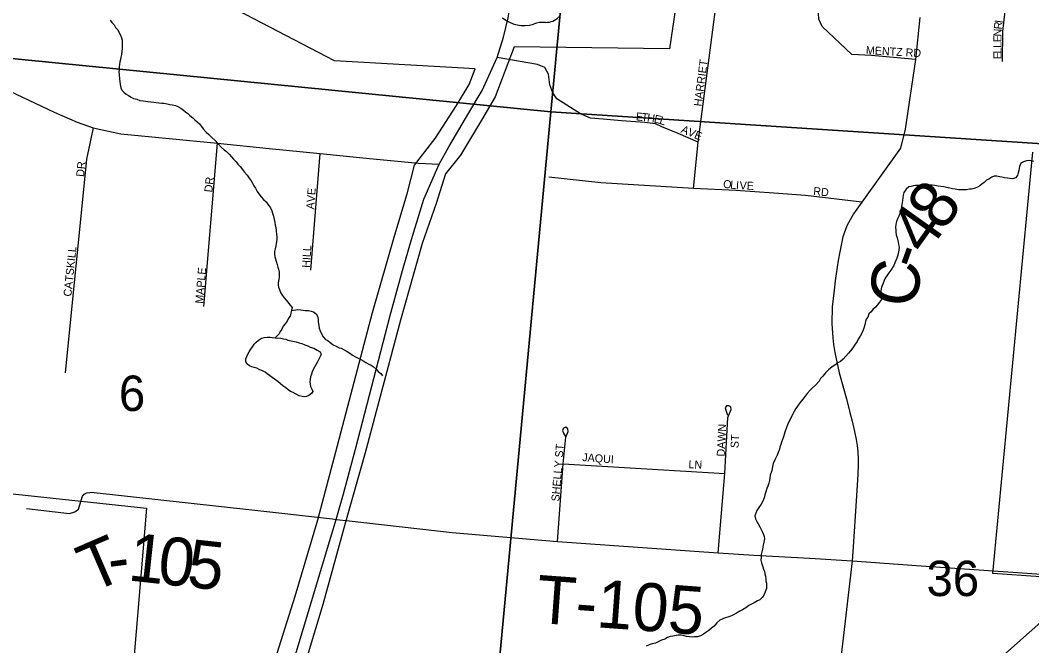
# Model space of a CAD drawing. Extents: x 0 to 1064, y 0 to 440.
# Drawn here: x 144.95 to 164.1, y 353.66 to 365.51 of the extents above; entities that cross this region are included whole.
import ezdxf

# ---------------------------------------------------------------- set-up
doc = ezdxf.new("R2010")
doc.units = 0
for name, color, linetype in [('GM_X_City_Street', 7, 'Continuous'), ('GM_X_Corporation', 7, 'Continuous'), ('GM_X_County_Road', 7, 'Continuous'), ('GM_X_County_Road_Text', 7, 'Continuous'), ('GM_X_Minor_River', 7, 'Continuous'), ('GM_X_Section', 7, 'Continuous'), ('GM_X_Section_Text', 7, 'Continuous'), ('GM_X_State_Shield', 7, 'Continuous'), ('GM_X_Township_Road', 7, 'Continuous'), ('GM_X_Township_Road_Text', 7, 'Continuous'), ('GM_X_Township_Subdivision', 7, 'Continuous'), ('GM_X_Township_Subdivision_Text', 7, 'Continuous')]:
    doc.layers.add(name, color=color, linetype=linetype)

msp = doc.modelspace()

# ---------------------------------------------------------------- linework, layer by layer
at = {"layer": 'GM_X_City_Street'}
for points in [[(152.881, 362.787), (153.064, 363.113), (153.446, 363.759), (153.695, 364.178), (153.977, 364.804), (154.099, 365.188), (154.189, 365.555), (154.278, 366.096), (154.325, 366.528), (154.393, 367.169), (154.504, 367.847)], [(146.167, 343.531), (146.43, 343.968), (146.747, 344.464), (147.075, 345.106), (147.6, 346.544), (148.029, 347.504), (149.498, 351.425), (149.677, 351.921), (149.996, 352.945), (150.473, 354.519), (150.788, 355.577), (150.93, 356.057), (151.072, 356.539), (151.294, 357.387), (151.952, 359.917), (152.184, 360.77), (152.356, 361.359), (152.588, 362.124), (152.881, 362.787)], [(150.86, 356.065), (150.93, 356.057), (151.177, 356.029)]]:
    msp.add_lwpolyline(points, dxfattribs=at)
at = {"layer": 'GM_X_Corporation'}
for points in [[(137.845, 357.283), (147.342, 356.272), (147.041, 352.728), (148.269, 352.608), (147.925, 351.002), (148.818, 350.587), (149.243, 351.724), (150.157, 354.6), (150.585, 356.05), (150.956, 357.459), (151.62, 359.976), (152.039, 361.446), (152.275, 362.226), (152.412, 362.765), (152.803, 363.274), (153.212, 363.898), (153.448, 364.297), (153.56, 364.591), (150.902, 364.743), (144.465, 368.097)], [(157.616, 367.5), (157.246, 364.971), (154.302, 365.008), (153.941, 364.059), (153.681, 363.62), (153.288, 362.956), (153, 362.605), (152.822, 362.043), (152.56, 361.282), (152.146, 359.832), (151.482, 357.316), (151.107, 356.002), (150.679, 354.444), (149.865, 351.74), (149.759, 351.546), (148.396, 347.897), (153.464, 347.432), (153.618, 349.632), (158.902, 349.345), (160.253, 350.541), (165.169, 354.905), (163.363, 355.03), (164.123, 363.014)]]:
    msp.add_lwpolyline(points, dxfattribs=at)
at = {"layer": 'GM_X_County_Road'}
for points in [[(161.982, 365.565), (161.904, 364.77), (161.705, 363.451), (161.616, 363.088), (160.885, 362.068), (160.728, 361.843), (160.604, 361.616), (160.525, 361.407), (160.468, 361.123), (160.439, 360.96), (160.399, 360.706), (160.38, 360.574), (160.358, 360.401), (160.325, 360.082), (160.319, 359.765), (160.333, 359.497), (160.346, 359.371), (160.372, 359.218), (160.457, 358.834), (160.538, 358.54), (160.592, 358.337), (160.652, 358.109), (160.705, 357.915), (160.747, 357.722), (160.778, 357.57), (160.795, 357.457), (160.809, 357.333), (160.815, 357.19), (160.813, 357.085), (160.809, 356.915), (160.782, 356.503), (160.714, 355.44), (160.701, 355.273), (160.347, 352.231)], [(138.486, 365.348), (138.816, 365.44), (139.39, 365.375), (140.996, 365.217), (141.452, 365.174), (142.231, 365.099), (142.503, 365.067), (142.77, 365.014), (142.939, 364.967), (143.136, 364.905), (143.317, 364.828), (144.019, 364.507), (144.292, 364.376), (144.748, 364.167), (145.591, 363.769), (146.026, 363.579), (146.328, 363.472), (146.852, 363.361), (148.684, 363.183), (149.661, 363.081), (150.628, 362.988), (151.497, 362.9), (152.49, 362.803), (152.881, 362.787)]]:
    msp.add_lwpolyline(points, dxfattribs=at)
at = {"layer": 'GM_X_Minor_River'}
for points in [[(146.654, 365.514), (146.683, 365.471), (146.725, 365.422), (146.754, 365.372), (146.795, 365.329), (146.824, 365.273), (146.848, 365.23), (146.865, 365.181), (146.876, 365.133), (146.881, 365.078), (146.88, 365.035), (146.879, 364.974), (146.871, 364.92), (146.864, 364.865), (146.851, 364.811), (146.844, 364.768), (146.837, 364.726), (146.83, 364.671), (146.823, 364.629), (146.822, 364.586), (146.814, 364.526), (146.819, 364.483), (146.83, 364.398), (146.835, 364.349), (146.84, 364.294), (146.85, 364.233), (146.874, 364.19), (146.909, 364.147), (146.951, 364.109), (146.999, 364.084), (147.047, 364.052), (147.095, 364.027), (147.155, 364.014), (147.215, 363.994), (147.276, 363.987), (147.318, 363.98), (147.367, 363.973), (147.421, 363.965), (147.476, 363.958), (147.524, 363.951), (147.573, 363.95), (147.627, 363.943), (147.669, 363.942), (147.73, 363.928), (147.778, 363.915), (147.833, 363.908), (147.887, 363.894), (147.935, 363.875), (147.989, 363.844), (148.037, 363.806), (148.078, 363.775), (148.12, 363.743), (148.162, 363.706), (148.216, 363.662), (148.257, 363.625), (148.299, 363.588), (148.341, 363.55), (148.382, 363.501), (148.411, 363.457), (148.471, 363.389), (148.518, 363.346), (148.578, 363.29), (148.631, 363.24)], [(148.631, 363.24), (148.697, 363.172), (148.756, 363.109), (148.809, 363.054), (148.851, 363.022), (148.905, 362.972), (148.946, 362.923), (148.988, 362.879), (149.035, 362.83), (149.07, 362.786), (149.112, 362.743), (149.159, 362.681), (149.195, 362.632), (149.248, 362.576), (149.283, 362.52), (149.319, 362.471), (149.348, 362.428), (149.371, 362.372), (149.406, 362.329), (149.435, 362.268), (149.465, 362.225), (149.512, 362.169), (149.554, 362.119), (149.607, 362.069), (149.648, 362.008), (149.69, 361.958), (149.713, 361.903), (149.724, 361.86), (149.747, 361.799), (149.758, 361.738), (149.769, 361.683), (149.774, 361.628), (149.785, 361.585), (149.796, 361.53), (149.8, 361.451), (149.805, 361.408), (149.804, 361.354), (149.796, 361.281), (149.789, 361.238), (149.776, 361.184), (149.763, 361.13), (149.762, 361.087), (149.767, 361.032), (149.784, 360.989), (149.795, 360.947), (149.812, 360.885), (149.823, 360.836), (149.84, 360.794), (149.851, 360.739), (149.85, 360.696), (149.849, 360.641), (149.848, 360.599), (149.835, 360.538), (149.834, 360.496), (149.839, 360.453), (149.856, 360.41), (149.879, 360.355), (149.909, 360.306), (149.944, 360.256), (149.985, 360.207), (150.021, 360.163), (150.056, 360.12), (150.098, 360.07), (150.084, 360.016), (150.071, 359.962), (150.058, 359.907), (150.026, 359.865), (150.001, 359.811), (149.964, 359.763), (149.926, 359.715), (149.901, 359.661), (149.869, 359.613), (149.85, 359.571), (149.776, 359.494)], [(164.14, 362.836), (164.098, 362.849), (164.056, 362.856), (164.001, 362.851), (163.946, 362.828), (163.897, 362.805), (163.871, 362.739), (163.858, 362.666), (163.845, 362.624), (163.831, 362.569), (163.794, 362.527), (163.745, 362.51), (163.69, 362.511), (163.642, 362.519), (163.588, 362.526), (163.539, 362.539), (163.497, 362.546), (163.443, 362.559), (163.394, 362.56), (163.345, 362.537), (163.29, 362.502), (163.247, 362.479), (163.203, 362.437), (163.16, 362.407), (163.117, 362.372), (163.074, 362.349), (163.013, 362.326), (162.964, 362.314), (162.921, 362.309), (162.866, 362.298), (162.806, 362.3), (162.757, 362.301), (162.715, 362.302), (162.654, 362.309), (162.6, 362.316), (162.552, 362.33), (162.491, 362.343), (162.437, 362.356), (162.382, 362.364), (162.328, 362.371), (162.267, 362.378), (162.219, 362.385), (162.164, 362.387), (162.122, 362.388), (162.061, 362.383), (162.007, 362.384), (161.952, 362.379), (161.903, 362.38), (161.861, 362.375), (161.818, 362.364), (161.775, 362.353), (161.726, 362.311), (161.682, 362.251), (161.669, 362.197), (161.662, 362.148), (161.654, 362.1), (161.647, 362.057), (161.634, 361.979), (161.626, 361.912), (161.607, 361.851), (161.587, 361.803), (161.562, 361.749), (161.543, 361.701), (161.529, 361.646), (161.522, 361.586), (161.527, 361.543), (161.532, 361.494), (161.537, 361.446), (161.554, 361.39), (161.571, 361.311), (161.582, 361.262), (161.593, 361.213), (161.585, 361.159), (161.565, 361.062), (161.546, 361.002), (161.526, 360.959), (161.507, 360.917), (161.488, 360.863), (161.432, 360.779), (161.394, 360.725), (161.356, 360.671), (161.325, 360.623), (161.306, 360.581), (161.28, 360.515), (161.255, 360.455)], [(161.255, 360.455), (161.247, 360.388), (161.252, 360.339), (161.257, 360.296), (161.268, 360.247), (161.243, 360.205), (161.212, 360.164), (161.181, 360.122), (161.143, 360.074), (161.094, 360.032), (161.062, 359.99), (161.019, 359.949), (160.999, 359.889), (160.968, 359.847), (160.955, 359.804), (160.942, 359.744), (160.922, 359.677), (160.903, 359.629), (160.877, 359.569), (160.852, 359.527), (160.814, 359.473), (160.795, 359.425), (160.745, 359.359), (160.714, 359.305), (160.67, 359.251), (160.633, 359.203), (160.583, 359.15), (160.533, 359.09), (160.484, 359.048), (160.428, 359.019), (160.373, 358.978), (160.324, 358.949), (160.256, 358.889), (160.194, 358.83), (160.144, 358.77), (160.1, 358.722), (160.075, 358.674), (160.013, 358.603), (159.945, 358.543), (159.907, 358.502), (159.851, 358.442), (159.814, 358.388), (159.77, 358.334), (159.714, 358.263), (159.664, 358.203), (159.633, 358.155), (159.601, 358.101), (159.57, 358.041), (159.538, 357.975), (159.5, 357.902), (159.48, 357.848), (159.461, 357.794), (159.429, 357.709), (159.403, 357.619), (159.383, 357.571), (159.364, 357.522), (159.351, 357.474), (159.332, 357.426), (159.325, 357.383), (159.305, 357.341), (159.28, 357.275), (159.261, 357.233), (159.235, 357.185), (159.209, 357.112), (159.196, 357.052), (159.182, 356.985), (159.169, 356.943), (159.15, 356.895), (159.143, 356.84), (159.136, 356.792), (159.123, 356.743), (159.103, 356.683), (159.084, 356.641), (159.07, 356.58), (159.051, 356.52), (159.038, 356.465), (159.006, 356.387), (158.98, 356.345), (158.936, 356.279), (158.899, 356.225), (158.88, 356.177), (158.86, 356.123), (158.871, 356.068), (158.894, 356.019), (158.924, 355.975), (158.953, 355.914), (158.976, 355.865), (159.005, 355.816), (159.023, 355.773), (159.034, 355.73), (159.039, 355.687), (159.031, 355.627), (159.018, 355.566), (159.004, 355.493), (158.991, 355.439), (158.978, 355.391), (158.977, 355.342), (158.975, 355.281), (158.986, 355.232), (159.009, 355.159), (159.026, 355.116)], [(150.084, 360.016), (150.206, 360.032), (150.261, 360.024), (150.303, 360.017), (150.345, 360.016), (150.406, 360.015), (150.46, 360.002), (150.503, 359.989), (150.55, 359.951), (150.58, 359.908), (150.59, 359.847), (150.59, 359.804), (150.6, 359.725), (150.611, 359.676), (150.628, 359.627), (150.651, 359.572), (150.686, 359.517), (150.728, 359.467), (150.77, 359.442), (150.818, 359.404), (150.877, 359.366), (150.931, 359.335), (150.985, 359.309), (151.028, 359.302), (151.082, 359.271), (151.136, 359.239), (151.189, 359.202), (151.243, 359.17), (151.285, 359.145), (151.345, 359.113), (151.399, 359.082), (151.453, 359.056), (151.495, 359.031), (151.549, 358.999), (151.591, 358.98), (151.633, 358.955), (151.687, 358.905), (151.728, 358.856), (151.776, 358.818), (151.811, 358.775)], [(149.546, 358.866), (149.471, 358.898), (149.429, 358.918), (149.375, 358.931), (149.333, 358.944), (149.291, 358.963), (149.243, 358.994), (149.22, 359.044), (149.221, 359.098), (149.24, 359.14), (149.259, 359.183), (149.284, 359.231), (149.316, 359.279), (149.347, 359.327), (149.379, 359.375), (149.416, 359.416), (149.459, 359.452), (149.515, 359.487), (149.57, 359.504), (149.624, 359.509), (149.679, 359.508), (149.721, 359.501), (149.776, 359.494)], [(149.776, 359.494), (149.885, 359.491), (149.933, 359.478), (149.975, 359.471), (150.017, 359.452), (150.078, 359.439), (150.175, 359.418), (150.229, 359.399), (150.283, 359.385), (150.337, 359.366), (150.391, 359.341), (150.439, 359.321), (150.506, 359.302), (150.572, 359.264), (150.626, 359.232), (150.649, 359.177), (150.623, 359.129), (150.598, 359.081), (150.579, 359.039), (150.547, 358.984), (150.522, 358.942), (150.497, 358.894), (150.478, 358.852), (150.465, 358.81), (150.445, 358.756), (150.438, 358.713), (150.431, 358.659), (150.436, 358.616), (150.447, 358.573), (150.471, 358.524), (150.488, 358.481), (150.463, 358.439), (150.413, 358.404), (150.371, 358.386), (150.328, 358.381), (150.286, 358.382), (150.231, 358.395), (150.159, 358.434), (150.117, 358.459), (150.063, 358.478), (150.021, 358.509), (149.98, 358.547), (149.92, 358.585), (149.878, 358.622), (149.824, 358.666), (149.765, 358.71), (149.717, 358.747), (149.669, 358.785), (149.627, 358.816), (149.586, 358.847), (149.546, 358.866)], [(159.026, 355.116), (159.044, 355.067), (159.049, 355.024), (159.06, 354.981), (159.065, 354.933), (159.07, 354.89), (159.081, 354.847), (159.08, 354.805), (159.079, 354.75), (159.053, 354.684), (159.034, 354.635), (159.003, 354.581), (158.953, 354.534), (158.91, 354.511), (158.849, 354.475), (158.806, 354.458), (158.744, 354.423), (158.689, 354.382), (158.627, 354.346), (158.572, 354.317), (158.511, 354.282), (158.443, 354.241), (158.388, 354.218), (158.345, 354.207), (158.296, 354.189), (158.253, 354.172), (158.198, 354.149), (158.142, 354.096), (158.087, 354.036), (158.037, 353.994), (157.988, 353.953), (157.932, 353.912), (157.889, 353.882), (157.828, 353.853), (157.773, 353.83), (157.718, 353.831), (157.669, 353.826), (157.621, 353.833), (157.566, 353.841), (157.518, 353.848), (157.464, 353.861), (157.409, 353.862), (157.367, 353.857), (157.306, 353.846), (157.257, 353.841), (157.202, 353.818), (157.153, 353.789), (157.091, 353.766), (157.03, 353.737), (156.975, 353.714), (156.914, 353.697), (156.859, 353.68), (156.798, 353.657)]]:
    msp.add_lwpolyline(points, dxfattribs=at)
at = {"layer": 'GM_X_Section'}
for points in [[(173.24, 378.953), (171.779, 362.681), (154.997, 363.776), (155.935, 373.677), (156.378, 374.577), (156.573, 375.555), (156.756, 375.891), (157.25, 376.081), (157.673, 376.303), (158.214, 376.674), (158.798, 377.128), (159.365, 377.596), (159.885, 378.1), (160.442, 378.683), (160.665, 378.927), (160.889, 379.256), (161.065, 379.537), (161.194, 379.638)], [(154.997, 363.776), (153.477, 347.535), (137.209, 349.195), (138.525, 365.403)], [(171.779, 362.681), (170.322, 346.561), (153.477, 347.535), (154.997, 363.776)]]:
    msp.add_lwpolyline(points, close=True, dxfattribs=at)
msp.add_lwpolyline([(155.935, 373.677), (154.997, 363.776), (138.525, 365.403), (138.603, 366.366)], dxfattribs=at)
at = {"layer": 'GM_X_State_Shield'}
for centre, radius, start, end in [((154.487, 366.052), 0.641, 230.7004, 286.2918), ((154.905, 365.813), 0.342, 268.777, 315.5493), ((154.858, 364.945), 0.527, 85.6951, 111.2099)]:
    msp.add_arc(centre, radius, start, end, dxfattribs=at)
at = {"layer": 'GM_X_Township_Road'}
for points in [[(145.065, 356.263), (145.879, 356.171), (145.982, 356.201), (146.05, 356.247), (146.127, 356.496), (146.161, 356.537), (146.21, 356.561), (146.267, 356.567)], [(146.267, 356.567), (146.292, 356.569), (149.332, 356.235), (150.86, 356.065)], [(151.177, 356.029), (153.129, 355.808), (155.121, 355.636), (158.166, 355.425), (158.842, 355.381), (159.903, 355.319), (160.701, 355.273), (160.706, 355.273)], [(160.706, 355.273), (161.921, 355.186), (164.473, 355.007), (164.52, 355.006)]]:
    msp.add_lwpolyline(points, dxfattribs=at)
at = {"layer": 'GM_X_Township_Subdivision'}
for points in [[(161.904, 364.77), (161.07, 364.842), (160.696, 364.862), (160.133, 365.391), (160.068, 365.531), (160.065, 365.648), (160.176, 366.984), (160.235, 367.639), (160.274, 367.782), (160.395, 367.959), (160.798, 368.379), (161.361, 368.915), (161.995, 369.487)], [(163.549, 364.731), (163.558, 365.299), (163.67, 366.293), (163.752, 366.882), (163.755, 367.164), (163.735, 367.322), (163.651, 367.465), (163.527, 367.613), (163.34, 367.736), (163.102, 367.884), (162.877, 367.962), (162.324, 368.057), (162.176, 368.161), (162.138, 368.159)], [(157.696, 362.325), (157.783, 363.205), (158.232, 366.64)], [(157.783, 363.205), (157.407, 363.365), (157.096, 363.491), (156.98, 363.547), (156.776, 363.576), (156.335, 363.605), (155.988, 363.635), (155.745, 363.659), (155.556, 363.736), (155.112, 364.025), (155.035, 364.139), (154.979, 364.285), (154.952, 364.491), (154.879, 364.617), (154.746, 364.67), (153.977, 364.804)], [(146.328, 363.472), (146.204, 362.882), (145.798, 358.83)], [(148.427, 360.09), (148.684, 363.183)], [(150.448, 360.78), (150.628, 362.988)], [(160.885, 362.068), (159.818, 362.194), (159.217, 362.237), (158.501, 362.286), (157.696, 362.325), (155.944, 362.434), (154.957, 362.538)], [(158.166, 355.425), (158.292, 356.928), (158.345, 357.986), (158.412, 358.14), (158.405, 358.186), (158.366, 358.207), (158.323, 358.209), (158.294, 358.169), (158.307, 358.123), (158.344, 358.028)], [(155.121, 355.636), (155.23, 357.108), (155.279, 357.611), (155.327, 357.721), (155.318, 357.769), (155.277, 357.804), (155.234, 357.786), (155.219, 357.739), (155.236, 357.689), (155.271, 357.627)], [(155.23, 357.108), (158.292, 356.928)]]:
    msp.add_lwpolyline(points, dxfattribs=at)

# ---------------------------------------------------------------- texts
at = {"layer": 'GM_X_County_Road_Text'}
for s, rotation, p in [('8', 54.3105, (162.418, 361.487)), ('4', 54.5186, (162.094, 361.032)), ('-', 70.259, (161.998, 360.739)), ('C', 82.9495, (161.919, 360.05))]:
    msp.add_text(s, height=0.909, rotation=rotation, dxfattribs=at).set_placement(p)
at = {"layer": 'GM_X_Section_Text'}
for s, height, p in [('6', 0.67, (146.816, 358.11)), ('36', 0.6697, (162.11, 354.604))]:
    msp.add_text(s, height=height, rotation=0, dxfattribs=at).set_placement(p)
at = {"layer": 'GM_X_Township_Road_Text'}
for s, height, rotation, p in [('T', 0.909, 23.3455, (146.296, 354.658)), ('1', 0.909, 353.7322, (146.97, 354.903)), ('0', 0.909, 353.7928, (147.528, 354.842)), ('5', 0.909, 353.8094, (148.084, 354.781)), ('-', 0.909, 7.5309, (146.657, 354.855)), ('T-105', 0.9091, 355.7844, (154.699, 354.099))]:
    msp.add_text(s, height=height, rotation=rotation, dxfattribs=at).set_placement(p)
at = {"layer": 'GM_X_Township_Subdivision_Text'}
for s, height, rotation, p in [('I', 0.152, 82.6798, (163.547, 365.45)), ('N', 0.152, 87.705, (163.528, 365.201)), ('R', 0.152, 83.3327, (163.533, 365.331)), ('E', 0.152, 89.9322, (163.528, 365.096)), ('MENTZ RD', 0.1515, 356.7711, (160.958, 364.871)), ('L', 0.152, 89.9322, (163.528, 364.99)), ('L', 0.152, 89.9181, (163.528, 364.883)), ('HARRIET', 0.1515, 82.4065, (157.85, 363.873)), ('E', 0.152, 89.9454, (163.528, 364.776)), ('E', 0.152, 354.293, (156.601, 363.616)), ('T', 0.152, 354.293, (156.707, 363.606)), ('H', 0.152, 351.7349, (156.811, 363.595)), ('E', 0.152, 346.6187, (156.939, 363.577)), ('L', 0.152, 341.5026, (157.04, 363.553)), ('AVE', 0.1515, 337.0627, (157.448, 363.389)), ('DR', 0.1515, 83.9958, (146.155, 362.539)), ('DR', 0.1515, 83.982, (148.583, 362.246)), ('O', 0.152, 354.0436, (158.253, 362.338)), ('L', 0.152, 354.5559, (158.387, 362.324)), ('I', 0.152, 356.3317, (158.498, 362.313)), ('V', 0.152, 357.5497, (158.568, 362.309)), ('E', 0.152, 357.629, (158.702, 362.303)), ('AVE', 0.1515, 86.0569, (150.515, 361.925)), ('RD', 0.1515, 353.9946, (159.959, 362.204)), ('CATSKILL', 0.1515, 84.0357, (145.915, 360.272)), ('HILL', 0.1515, 86.4186, (150.435, 360.818)), ('MAPLE', 0.1515, 85.134, (148.41, 360.138)), ('DAWN', 0.1515, 87.3384, (158.288, 357.244)), ('ST', 0.1515, 86.4254, (158.548, 357.402)), ('SHELLY ST', 0.1515, 85.3008, (155.155, 356.392)), ('JAQUI', 0.1515, 355.7129, (155.587, 357.16)), ('LN', 0.1515, 356.989, (157.599, 357.027))]:
    msp.add_text(s, height=height, rotation=rotation, dxfattribs=at).set_placement(p)

doc.saveas('drawing.dxf')
